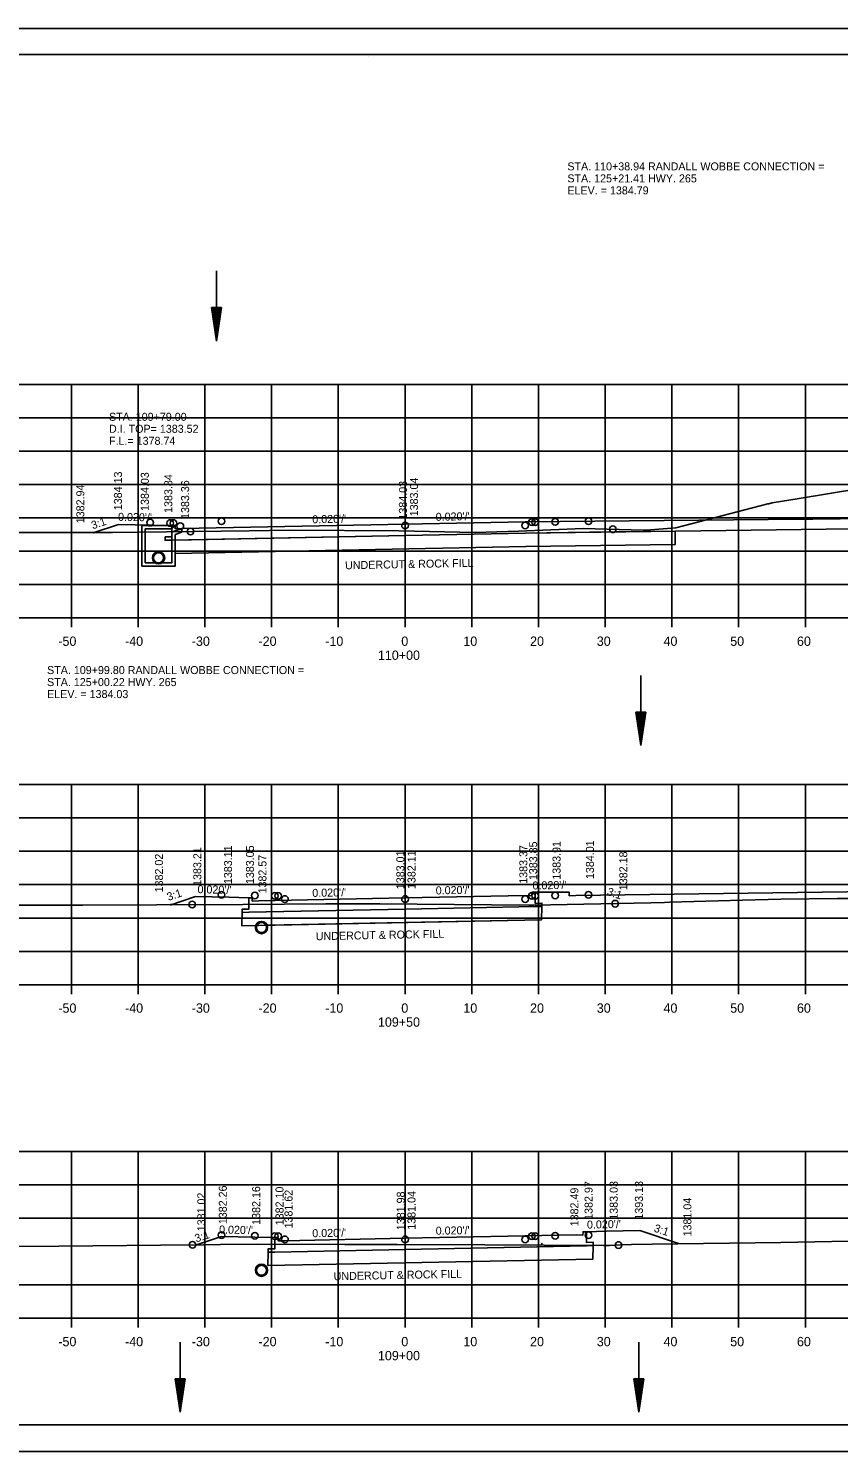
# Model space of a CAD drawing. Extents: x 1374311 to 1383814, y 384102 to 406278.
# Drawn here: x 1382664.4 to 1382785.8, y 386399.3 to 386612.6 of the extents above; entities that cross this region are included whole.
import ezdxf

# ---------------------------------------------------------------- set-up
doc = ezdxf.new("R2010")
doc.units = 0
for name, color, linetype in [('R_Axis', 7, 'Continuous'), ('R_Axis Annot', 7, 'Continuous'), ('R_Border', 7, 'Continuous'), ('R_Draft', 7, 'Continuous'), ('R_Exist Surface', 7, 'Continuous'), ('R_Fin Surface', 7, 'Continuous'), ('R_Grid', 7, 'Continuous'), ('R_MOT', 7, 'Continuous'), ('R_No Plot', 7, 'Continuous'), ('R_Water', 7, 'Continuous'), ('R_Water Annot', 7, 'Continuous'), ('R_Xsect Elev', 7, 'Continuous'), ('R_Xsect Slope', 7, 'Continuous')]:
    doc.layers.add(name, color=color, linetype=linetype)

msp = doc.modelspace()

# ---------------------------------------------------------------- linework, layer by layer
at = {"layer": 'R_Axis'}
for p, q in [((1382580.86, 386524.24), (1382860.86, 386524.24)), ((1382670.86, 386522.84), (1382670.86, 386524.24)), ((1382680.86, 386522.84), (1382680.86, 386524.24)), ((1382690.86, 386522.84), (1382690.86, 386524.24)), ((1382700.86, 386522.84), (1382700.86, 386524.24)), ((1382710.86, 386522.84), (1382710.86, 386524.24)), ((1382720.86, 386522.84), (1382720.86, 386524.24)), ((1382730.86, 386522.84), (1382730.86, 386524.24)), ((1382740.86, 386522.84), (1382740.86, 386524.24)), ((1382750.86, 386522.84), (1382750.86, 386524.24)), ((1382760.86, 386522.84), (1382760.86, 386524.24)), ((1382770.86, 386522.84), (1382770.86, 386524.24)), ((1382780.86, 386522.84), (1382780.86, 386524.24)), ((1382580.86, 386469.24), (1382860.86, 386469.24)), ((1382670.86, 386467.84), (1382670.86, 386469.24)), ((1382680.86, 386467.84), (1382680.86, 386469.24)), ((1382690.86, 386467.84), (1382690.86, 386469.24)), ((1382700.86, 386467.84), (1382700.86, 386469.24)), ((1382710.86, 386467.84), (1382710.86, 386469.24)), ((1382720.86, 386467.84), (1382720.86, 386469.24)), ((1382730.86, 386467.84), (1382730.86, 386469.24)), ((1382740.86, 386467.84), (1382740.86, 386469.24)), ((1382750.86, 386467.84), (1382750.86, 386469.24)), ((1382760.86, 386467.84), (1382760.86, 386469.24)), ((1382770.86, 386467.84), (1382770.86, 386469.24)), ((1382780.86, 386467.84), (1382780.86, 386469.24)), ((1382580.86, 386419.24), (1382860.86, 386419.24)), ((1382670.86, 386417.84), (1382670.86, 386419.24)), ((1382680.86, 386417.84), (1382680.86, 386419.24)), ((1382690.86, 386417.84), (1382690.86, 386419.24)), ((1382700.86, 386417.84), (1382700.86, 386419.24)), ((1382710.86, 386417.84), (1382710.86, 386419.24)), ((1382720.86, 386417.84), (1382720.86, 386419.24)), ((1382730.86, 386417.84), (1382730.86, 386419.24)), ((1382740.86, 386417.84), (1382740.86, 386419.24)), ((1382750.86, 386417.84), (1382750.86, 386419.24)), ((1382760.86, 386417.84), (1382760.86, 386419.24)), ((1382770.86, 386417.84), (1382770.86, 386419.24)), ((1382780.86, 386417.84), (1382780.86, 386419.24))]:
    msp.add_line(p, q, dxfattribs=at)
at = {"layer": 'R_Border'}
for p, q in [((1382562.86, 386608.7), (1382879.04, 386608.7)), ((1382715.38, 386608.44), (1382715.38, 386608.44)), ((1382715.38, 386608.44), (1382715.38, 386608.44)), ((1382879.04, 386403.24), (1382562.86, 386403.24))]:
    msp.add_line(p, q, dxfattribs=at)
at = {"layer": 'R_Draft'}
for p, q in [((1382691.87, 386570.74), (1382692.62, 386565.74)), ((1382693.37, 386570.74), (1382691.87, 386570.74)), ((1382692, 386570.74), (1382692.62, 386566.57)), ((1382692.12, 386570.74), (1382692.62, 386567.43)), ((1382692.25, 386570.74), (1382692.62, 386568.27)), ((1382692.38, 386570.74), (1382692.62, 386569.11)), ((1382692.5, 386570.74), (1382692.62, 386569.95)), ((1382693.37, 386570.74), (1382692.62, 386565.74)), ((1382692.86, 386570.74), (1382692.62, 386569.11)), ((1382693.12, 386570.74), (1382692.62, 386567.43)), ((1382693.25, 386570.74), (1382692.62, 386566.57)), ((1382692.99, 386570.74), (1382692.62, 386568.27)), ((1382692.74, 386570.74), (1382692.62, 386569.95)), ((1382755.43, 386510.08), (1382756.18, 386505.08)), ((1382756.93, 386510.08), (1382755.43, 386510.08)), ((1382755.55, 386510.08), (1382756.18, 386505.91)), ((1382755.68, 386510.08), (1382756.18, 386506.77)), ((1382755.8, 386510.08), (1382756.18, 386507.6)), ((1382755.93, 386510.08), (1382756.18, 386508.45)), ((1382756.06, 386510.08), (1382756.18, 386509.29)), ((1382756.93, 386510.08), (1382756.18, 386505.08)), ((1382756.42, 386510.08), (1382756.18, 386508.45)), ((1382756.67, 386510.08), (1382756.18, 386506.77)), ((1382756.8, 386510.08), (1382756.18, 386505.91)), ((1382756.55, 386510.08), (1382756.18, 386507.6)), ((1382756.29, 386510.08), (1382756.18, 386509.29)), ((1382686.4, 386410.17), (1382687.15, 386405.17)), ((1382687.9, 386410.17), (1382686.4, 386410.17)), ((1382686.52, 386410.17), (1382687.15, 386406)), ((1382686.65, 386410.17), (1382687.15, 386406.86)), ((1382686.77, 386410.17), (1382687.15, 386407.69)), ((1382686.9, 386410.17), (1382687.15, 386408.54)), ((1382687.03, 386410.17), (1382687.15, 386409.38)), ((1382687.9, 386410.17), (1382687.15, 386405.17)), ((1382687.39, 386410.17), (1382687.15, 386408.54)), ((1382687.64, 386410.17), (1382687.15, 386406.86)), ((1382687.77, 386410.17), (1382687.15, 386406)), ((1382687.52, 386410.17), (1382687.15, 386407.69)), ((1382687.26, 386410.17), (1382687.15, 386409.38)), ((1382755.13, 386410.17), (1382755.88, 386405.17)), ((1382756.63, 386410.17), (1382755.13, 386410.17)), ((1382755.26, 386410.17), (1382755.88, 386406)), ((1382755.38, 386410.17), (1382755.88, 386406.86)), ((1382755.51, 386410.17), (1382755.88, 386407.7)), ((1382755.64, 386410.17), (1382755.88, 386408.54)), ((1382755.76, 386410.17), (1382755.88, 386409.38)), ((1382756.63, 386410.17), (1382755.88, 386405.17)), ((1382756.12, 386410.17), (1382755.88, 386408.54)), ((1382756.38, 386410.17), (1382755.88, 386406.86)), ((1382756.51, 386410.17), (1382755.88, 386406)), ((1382756.25, 386410.17), (1382755.88, 386407.7)), ((1382756, 386410.17), (1382755.88, 386409.38))]:
    msp.add_line(p, q, dxfattribs=at)
at = {"layer": 'R_Exist Surface'}
for points in [[(1382656.04, 386537.02), (1382675.6, 386537.04), (1382677.01, 386537.05), (1382680.98, 386537.1), (1382697.5, 386537.28), (1382703.58, 386537.38), (1382719.92, 386537.3), (1382731.39, 386537.04), (1382737.85, 386537.23), (1382747.55, 386537.64), (1382756.56, 386537.4), (1382757.22, 386537.39), (1382757.35, 386537.4), (1382757.66, 386537.41), (1382761.46, 386537.71), (1382775.24, 386541.31), (1382775.4, 386541.34), (1382775.86, 386541.46), (1382779.95, 386542.13), (1382793.59, 386544.37)], [(1382658.03, 386481.17), (1382667.37, 386481.19), (1382672.57, 386481.18), (1382683.62, 386481.24), (1382696.53, 386481.28), (1382709.01, 386481.37), (1382717.1, 386481.39), (1382739.4, 386481.15), (1382739.98, 386481.15), (1382740.18, 386481.15), (1382757.72, 386481.5), (1382759.77, 386481.58), (1382760.51, 386481.62), (1382771.43, 386481.9), (1382777.19, 386482.08), (1382785.68, 386482.19), (1382787.77, 386482.16)], [(1382651.45, 386429.93), (1382668.99, 386430.04), (1382684.2, 386430.19), (1382690.66, 386430.27), (1382693.18, 386430.31), (1382698.79, 386430.34), (1382711.82, 386430.31), (1382719.66, 386430.28), (1382732.82, 386430.25), (1382750.6, 386430.16), (1382751.52, 386430.16), (1382753.35, 386430.23), (1382754.81, 386430.31), (1382757.88, 386430.35), (1382777.19, 386430.62), (1382787.38, 386430.81)]]:
    msp.add_lwpolyline(points, dxfattribs=at)
for centre in [(1382683.92, 386533.25), (1382699.35, 386477.81), (1382699.35, 386426.43)]:
    msp.add_circle(centre, 0.917, dxfattribs=at)
at = {"layer": 'R_Fin Surface'}
for p, q in [((1382686.42, 386535.9), (1382686.42, 386533.9)), ((1382761.37, 386537.25), (1382752.31, 386537.13)), ((1382697.45, 386480.11), (1382696.45, 386480.09)), ((1382748.03, 386430.11), (1382720.86, 386429.56))]:
    msp.add_line(p, q, dxfattribs=at)
for points in [[(1382844.1, 386540.26), (1382844.1, 386538.34), (1382738.93, 386536.95), (1382720.86, 386536.59), (1382685.91, 386535.89)], [(1382738.92, 386538.63), (1382780.47, 386539.01), (1382782, 386539.03), (1382839.67, 386539.74), (1382841.75, 386539.76), (1382843.5, 386539.74), (1382843.62, 386539.74), (1382843.62, 386539.77), (1382843.64, 386540.24), (1382844.5, 386540.24), (1382844.57, 386540.24), (1382849.27, 386540.28), (1382850.18, 386540.29), (1382852.14, 386540.31), (1382859.51, 386540.38), (1382860.86, 386540.62)], [(1382674.11, 386536.98), (1382677.91, 386538.25), (1382682.91, 386538.15), (1382685.91, 386538.09), (1382686.41, 386538.09), (1382686.42, 386537.59), (1382687.42, 386537.61), (1382720.86, 386538.27), (1382738.86, 386538.63), (1382738.92, 386538.63)], [(1382686, 386535.89), (1382685.91, 386535.89), (1382684.91, 386535.87), (1382684.92, 386536.37), (1382685.92, 386536.37), (1382685.91, 386537.9)], [(1382761.37, 386537.25), (1382761.35, 386535.25), (1382738.97, 386534.95), (1382686.42, 386533.9)], [(1382686.42, 386533.9), (1382738.97, 386534.95), (1382761.35, 386535.25), (1382761.37, 386537.25)], [(1382751.7, 386537.12), (1382738.93, 386536.95), (1382720.86, 386536.59), (1382686.42, 386535.9)], [(1382685.65, 386481.18), (1382689.45, 386482.45), (1382694.45, 386482.35), (1382697.45, 386482.29), (1382697.95, 386482.29), (1382697.96, 386481.79), (1382698.96, 386481.81), (1382720.86, 386482.25), (1382738.86, 386482.61), (1382739.86, 386482.59), (1382739.87, 386483.09), (1382740.37, 386483.09), (1382745.47, 386483.09), (1382745.48, 386482.59), (1382746.48, 386482.61), (1382860.86, 386484.17)], [(1382740.37, 386483.1), (1382740.38, 386481.44), (1382741.38, 386481.49), (1382741.37, 386480.99), (1382740.37, 386480.97), (1382720.86, 386480.58), (1382697.45, 386480.11)], [(1382741.37, 386480.99), (1382741.33, 386478.99), (1382696.41, 386478.09), (1382696.45, 386480.09)], [(1382697.52, 386480.11), (1382697.45, 386480.11), (1382696.45, 386480.09), (1382696.46, 386480.59), (1382697.46, 386480.58), (1382697.45, 386482.29)], [(1382741.37, 386480.99), (1382740.37, 386480.97), (1382720.86, 386480.58), (1382697.52, 386480.11), (1382697.45, 386480.11)], [(1382700.2, 386478.16), (1382741.33, 386478.99), (1382741.37, 386480.99)], [(1382696.45, 386480.09), (1382696.41, 386478.09), (1382698.49, 386478.13)], [(1382689.63, 386430.26), (1382693.35, 386431.5), (1382698.35, 386431.4), (1382701.35, 386431.34), (1382701.85, 386431.34), (1382701.86, 386430.84), (1382702.86, 386430.86), (1382720.86, 386431.22), (1382746.53, 386431.73)], [(1382746.53, 386431.73), (1382747.53, 386431.71), (1382747.54, 386432.21), (1382748.04, 386432.21), (1382751.04, 386432.27), (1382756.04, 386432.37), (1382761.87, 386430.43)], [(1382748.05, 386432.21), (1382748.06, 386430.58), (1382749.06, 386430.63), (1382749.05, 386430.13), (1382748.05, 386430.11), (1382748.03, 386430.11)], [(1382749.05, 386430.13), (1382749.01, 386428.12), (1382700.31, 386427.15), (1382700.35, 386429.15)], [(1382700.35, 386429.15), (1382700.31, 386427.15), (1382749.01, 386428.12), (1382749.05, 386430.13)], [(1382748.05, 386430.11), (1382720.86, 386429.56), (1382701.35, 386429.17), (1382700.35, 386429.15), (1382700.36, 386429.65), (1382701.36, 386429.65), (1382701.35, 386431.18)], [(1382720.86, 386429.56), (1382701.35, 386429.17), (1382700.35, 386429.15)], [(1382749.05, 386430.13), (1382748.05, 386430.11), (1382748.03, 386430.11)]]:
    msp.add_lwpolyline(points, dxfattribs=at)
for centre, radius, start, end in [((1382752, 386537.52), 0.5, 233.2406, 308.268), ((1382699.35, 386477.81), 0.917, 22.8521, 159.4395)]:
    msp.add_arc(centre, radius, start, end, dxfattribs=at)
at = {"layer": 'R_Grid'}
for p, q in [((1382580.86, 386559.24), (1382860.86, 386559.24)), ((1382670.86, 386524.24), (1382670.86, 386559.24)), ((1382680.86, 386524.24), (1382680.86, 386559.24)), ((1382690.86, 386524.24), (1382690.86, 386559.24)), ((1382700.86, 386524.24), (1382700.86, 386559.24)), ((1382710.86, 386524.24), (1382710.86, 386559.24)), ((1382720.86, 386524.24), (1382720.86, 386559.24)), ((1382730.86, 386524.24), (1382730.86, 386559.24)), ((1382740.86, 386524.24), (1382740.86, 386559.24)), ((1382750.86, 386524.24), (1382750.86, 386559.24)), ((1382760.86, 386524.24), (1382760.86, 386559.24)), ((1382770.86, 386524.24), (1382770.86, 386559.24)), ((1382780.86, 386524.24), (1382780.86, 386559.24)), ((1382580.86, 386554.24), (1382860.86, 386554.24)), ((1382580.86, 386549.24), (1382860.86, 386549.24)), ((1382580.86, 386544.24), (1382860.86, 386544.24)), ((1382580.86, 386539.24), (1382860.86, 386539.24)), ((1382580.86, 386534.24), (1382860.86, 386534.24)), ((1382580.86, 386529.24), (1382860.86, 386529.24)), ((1382580.86, 386524.24), (1382860.86, 386524.24)), ((1382580.86, 386499.24), (1382860.86, 386499.24)), ((1382670.86, 386469.24), (1382670.86, 386499.24)), ((1382680.86, 386469.24), (1382680.86, 386499.24)), ((1382690.86, 386469.24), (1382690.86, 386499.24)), ((1382700.86, 386469.24), (1382700.86, 386499.24)), ((1382710.86, 386469.24), (1382710.86, 386499.24)), ((1382720.86, 386469.24), (1382720.86, 386499.24)), ((1382730.86, 386469.24), (1382730.86, 386499.24)), ((1382740.86, 386469.24), (1382740.86, 386499.24)), ((1382750.86, 386469.24), (1382750.86, 386499.24)), ((1382760.86, 386469.24), (1382760.86, 386499.24)), ((1382770.86, 386469.24), (1382770.86, 386499.24)), ((1382780.86, 386469.24), (1382780.86, 386499.24)), ((1382580.86, 386494.24), (1382860.86, 386494.24)), ((1382580.86, 386489.24), (1382860.86, 386489.24)), ((1382580.86, 386484.24), (1382860.86, 386484.24)), ((1382580.86, 386479.24), (1382860.86, 386479.24)), ((1382580.86, 386474.24), (1382860.86, 386474.24)), ((1382580.86, 386469.24), (1382860.86, 386469.24)), ((1382580.86, 386444.24), (1382860.86, 386444.24)), ((1382670.86, 386419.24), (1382670.86, 386444.24)), ((1382680.86, 386419.24), (1382680.86, 386444.24)), ((1382690.86, 386419.24), (1382690.86, 386444.24)), ((1382700.86, 386419.24), (1382700.86, 386444.24)), ((1382710.86, 386419.24), (1382710.86, 386444.24)), ((1382720.86, 386419.24), (1382720.86, 386444.24)), ((1382730.86, 386419.24), (1382730.86, 386444.24)), ((1382740.86, 386419.24), (1382740.86, 386444.24)), ((1382750.86, 386419.24), (1382750.86, 386444.24)), ((1382760.86, 386419.24), (1382760.86, 386444.24)), ((1382770.86, 386419.24), (1382770.86, 386444.24)), ((1382780.86, 386419.24), (1382780.86, 386444.24)), ((1382580.86, 386439.24), (1382860.86, 386439.24)), ((1382580.86, 386434.24), (1382860.86, 386434.24)), ((1382580.86, 386424.24), (1382860.86, 386424.24)), ((1382580.86, 386419.24), (1382860.86, 386419.24))]:
    msp.add_line(p, q, dxfattribs=at)
at = {"layer": 'R_MOT'}
msp.add_lwpolyline([(1382746.48, 386482.61), (1382745.48, 386482.59), (1382745.47, 386483.09), (1382739.87, 386483.1)], dxfattribs=at)
at = {"layer": 'R_No Plot'}
for p, q in [((1382550.46, 386612.6), (1382883.79, 386612.6)), ((1382550.46, 386399.26), (1382883.79, 386399.26))]:
    msp.add_line(p, q, dxfattribs=at)
for points in [[(1382550.45, 386612.6), (1382883.79, 386612.6), (1382883.79, 386399.26), (1382550.45, 386399.26)], [(1382796.78, 386608.7), (1382796.78, 386598.82), (1382832.51, 386598.82), (1382832.51, 386595.9), (1382855.71, 386595.9), (1382855.71, 386572.69), (1382879.04, 386572.69), (1382879.04, 386403.24), (1382562.86, 386403.24), (1382562.86, 386608.7)], [(1382674.11, 386536.98), (1382674.11, 386537.04), (1382674.3, 386537.04)], [(1382685.65, 386481.18), (1382685.65, 386481.25), (1382685.85, 386481.25)], [(1382741.38, 386430.21), (1382741.38, 386430.21), (1382741.38, 386430.47)]]:
    msp.add_lwpolyline(points, close=True, dxfattribs=at)
for centre in [(1382682.67, 386538.51), (1382685.67, 386538.45), (1382686.17, 386538.45), (1382687.18, 386537.97), (1382693.35, 386538.73), (1382720.86, 386538.09), (1382738.86, 386538.09), (1382739.87, 386538.57), (1382740.37, 386538.57), (1382743.37, 386538.63), (1382748.37, 386538.73), (1382752, 386537.52), (1382688.71, 386537.18), (1382688.71, 386537.18), (1382693.35, 386482.72), (1382698.35, 386482.62), (1382701.35, 386482.56), (1382701.85, 386482.56), (1382702.86, 386482.08), (1382720.86, 386482.08), (1382738.86, 386482.08), (1382739.87, 386482.56), (1382740.37, 386482.56), (1382743.37, 386482.62), (1382748.37, 386482.72), (1382688.97, 386481.26), (1382688.97, 386481.26), (1382752.36, 386481.39), (1382693.35, 386431.7), (1382698.35, 386431.6), (1382701.35, 386431.54), (1382701.85, 386431.54), (1382702.86, 386431.06), (1382720.86, 386431.06), (1382738.86, 386431.06), (1382739.87, 386431.54), (1382740.37, 386431.54), (1382743.37, 386431.6), (1382748.37, 386431.7), (1382689, 386430.25), (1382689, 386430.25), (1382752.84, 386430.21)]:
    msp.add_circle(centre, 0.5, dxfattribs=at)
at = {"layer": 'R_Water'}
for p, q in [((1382692.62, 386576.24), (1382692.62, 386565.74)), ((1382681.42, 386538.09), (1382686.17, 386538.09)), ((1382681.42, 386536.59), (1382681.42, 386538.09)), ((1382686.25, 386537.92), (1382685.92, 386537.59)), ((1382686.25, 386537.92), (1382686.17, 386538.09)), ((1382681.92, 386536.59), (1382681.92, 386537.59)), ((1382681.92, 386537.59), (1382685.92, 386537.59)), ((1382687.42, 386537.61), (1382685.92, 386537.09)), ((1382685.92, 386536.59), (1382685.92, 386537.09)), ((1382687.42, 386537.08), (1382686.42, 386536.73)), ((1382686.42, 386536.59), (1382686.42, 386536.73)), ((1382756.18, 386515.58), (1382756.18, 386505.08)), ((1382687.15, 386415.67), (1382687.15, 386405.17)), ((1382755.88, 386415.67), (1382755.88, 386405.17))]:
    msp.add_line(p, q, dxfattribs=at)
for points in [[(1382686.42, 386536.59), (1382686.42, 386532), (1382683.92, 386532), (1382681.42, 386532), (1382681.42, 386536.59)], [(1382685.92, 386536.59), (1382685.92, 386532.5), (1382683.92, 386532.5), (1382681.92, 386532.5), (1382681.92, 386536.59)], [(1382687.42, 386537.08), (1382687.42, 386537.61)]]:
    msp.add_lwpolyline(points, dxfattribs=at)
for centre in [(1382683.92, 386533.25), (1382699.35, 386477.81), (1382699.35, 386426.43)]:
    msp.add_circle(centre, 0.75, dxfattribs=at)

# ---------------------------------------------------------------- texts
at = {"layer": 'R_Axis Annot'}
for s, p in [('-50', (1382668.9, 386520.04)), ('-40', (1382678.9, 386520.04)), ('-30', (1382688.9, 386520.04)), ('-20', (1382698.9, 386520.04)), ('-10', (1382708.9, 386520.04)), ('0', (1382720.3, 386520.04)), ('10', (1382729.6, 386520.04)), ('20', (1382739.6, 386520.04)), ('30', (1382749.6, 386520.04)), ('40', (1382759.6, 386520.04)), ('50', (1382769.6, 386520.04)), ('60', (1382779.6, 386520.04)), ('110+00', (1382716.8, 386517.94)), ('-50', (1382668.9, 386465.04)), ('-40', (1382678.9, 386465.04)), ('-30', (1382688.9, 386465.04)), ('-20', (1382698.9, 386465.04)), ('-10', (1382708.9, 386465.04)), ('0', (1382720.3, 386465.04)), ('10', (1382729.6, 386465.04)), ('20', (1382739.6, 386465.04)), ('30', (1382749.6, 386465.04)), ('40', (1382759.6, 386465.04)), ('50', (1382769.6, 386465.04)), ('60', (1382779.6, 386465.04)), ('109+50', (1382716.8, 386462.94)), ('-50', (1382668.9, 386415.04)), ('-40', (1382678.9, 386415.04)), ('-30', (1382688.9, 386415.04)), ('-20', (1382698.9, 386415.04)), ('-10', (1382708.9, 386415.04)), ('0', (1382720.3, 386415.04)), ('10', (1382729.6, 386415.04)), ('20', (1382739.6, 386415.04)), ('30', (1382749.6, 386415.04)), ('40', (1382759.6, 386415.04)), ('50', (1382769.6, 386415.04)), ('60', (1382779.6, 386415.04)), ('109+00', (1382716.8, 386412.94))]:
    msp.add_text(s, height=1.4, dxfattribs=at).set_placement(p)
at = {"layer": 'R_Fin Surface'}
for p in [(1382711.88, 386531.51), (1382707.49, 386475.9), (1382710.17, 386424.93)]:
    msp.add_text('UNDERCUT & ROCK FILL', height=1.2, rotation=1.1458, dxfattribs=at).set_placement(p)
at = {"layer": 'R_MOT'}
for s, p in [('STA. 110+38.94 RANDALL WOBBE CONNECTION = ', (1382745.19, 386591.32)), ('STA. 125+21.41 HWY. 265', (1382745.19, 386589.52)), ('ELEV. = 1384.79', (1382745.19, 386587.72)), ('STA. 109+99.80 RANDALL WOBBE CONNECTION = ', (1382667.21, 386515.81)), ('STA. 125+00.22 HWY. 265', (1382667.21, 386514.01)), ('ELEV. = 1384.03', (1382667.21, 386512.21))]:
    msp.add_text(s, height=1.2, dxfattribs=at).set_placement(p)
at = {"layer": 'R_Water Annot'}
for s, p in [('STA. 109+79.00', (1382676.49, 386553.78)), ('D.I. TOP= 1383.52', (1382676.49, 386551.98)), ('F.L.= 1378.74', (1382676.49, 386550.18))]:
    msp.add_text(s, height=1.2, dxfattribs=at).set_placement(p)
at = {"layer": 'R_Xsect Elev'}
for s, p in [('1384.13', (1382678.43, 386540.37)), ('1384.03', (1382682.46, 386540.27)), ('1383.84', (1382685.98, 386539.97)), ('1383.36', (1382688.5, 386539.06)), ('1384.03', (1382721.14, 386538.97)), ('1383.04', (1382722.8, 386539.46)), ('1382.94', (1382672.79, 386538.42)), ('1382.02', (1382684.58, 386483.08)), ('1383.21', (1382690.33, 386484.05)), ('1383.11', (1382694.93, 386484.32)), ('1383.05', (1382698.22, 386484.32)), ('1383.01', (1382720.76, 386483.56)), ('1382.11', (1382722.43, 386483.58)), ('1383.37', (1382739.19, 386484.37)), ('1383.85', (1382740.67, 386484.92)), ('1383.91', (1382744.17, 386484.98)), ('1384.01', (1382749.17, 386485.08)), ('1382.18', (1382754.17, 386483.41)), ('1382.57', (1382700.09, 386482.92)), ('1383.03', (1382752.74, 386434.01)), ('1393.13', (1382756.51, 386434.02)), ('1381.02', (1382690.93, 386432.27)), ('1382.26', (1382694.15, 386433.34)), ('1382.16', (1382699.15, 386433.24)), ('1382.10', (1382702.65, 386433.18)), ('1381.62', (1382704, 386432.7)), ('1381.98', (1382720.82, 386432.44)), ('1381.04', (1382722.43, 386432.51)), ('1382.49', (1382746.84, 386433.02)), ('1382.97', (1382748.97, 386433.99)), ('1381.04', (1382763.78, 386431.5))]:
    msp.add_text(s, height=1.2, rotation=90, dxfattribs=at).set_placement(p)
at = {"layer": 'R_Xsect Slope'}
for s, rotation, p in [("0.020'/'", 358.8542, (1382677.84, 386538.79)), ("0.020'/'", 1.1458, (1382725.47, 386538.78)), ('3:1', 18.4349, (1382674.06, 386537.5)), ("0.020'/'", 1.1458, (1382706.97, 386538.41)), ("0.020'/'", 1.1458, (1382739.98, 386483.51)), ('3:1', 18.4349, (1382685.4, 386481.8)), ("0.020'/'", 358.8542, (1382689.75, 386482.96)), ("0.020'/'", 1.1458, (1382706.97, 386482.4)), ("0.020'/'", 1.1458, (1382725.47, 386482.77)), ('3:1', 341.5651, (1382751.03, 386482.72)), ("0.020'/'", 1.1458, (1382748.14, 386432.67)), ('3:1', 18.4349, (1382689.57, 386430.59)), ("0.020'/'", 358.8542, (1382692.98, 386431.95)), ("0.020'/'", 1.1458, (1382706.97, 386431.38)), ("0.020'/'", 1.1458, (1382725.47, 386431.75)), ('3:1', 341.5651, (1382758.06, 386432.26))]:
    msp.add_text(s, height=1.2, rotation=rotation, dxfattribs=at).set_placement(p)

doc.saveas('drawing.dxf')
